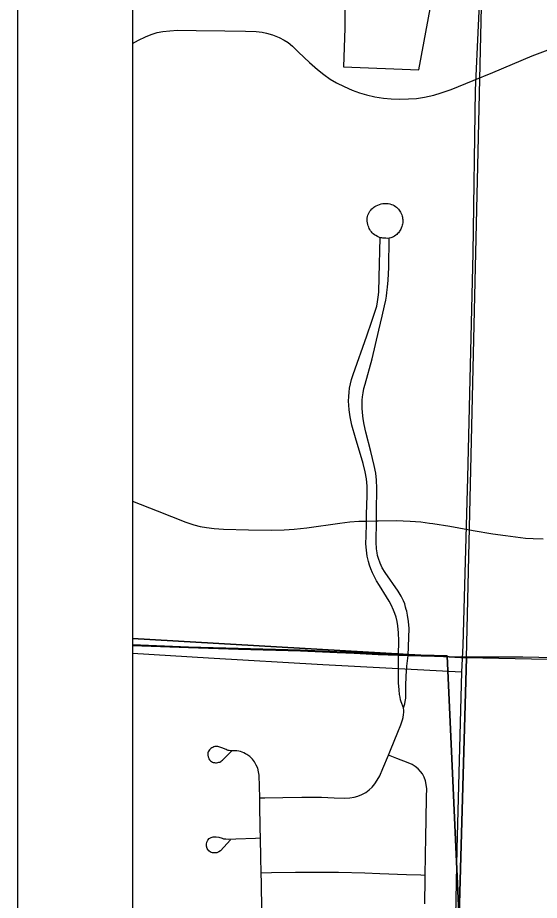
# Model space of a CAD drawing. Extents: x 0 to 34, y 0 to 22.
# Drawn here: x 2 to 2.454, y 14.756 to 15.525 of the extents above; entities that cross this region are included whole.
import ezdxf

# ---------------------------------------------------------------- set-up
doc = ezdxf.new("R2010")
doc.units = 0
for name, color, linetype in [('GM_X_City_Street', 7, 'Continuous'), ('GM_X_Corporation', 7, 'Continuous'), ('GM_X_County_Road', 7, 'Continuous'), ('GM_X_Minor_Lake', 7, 'Continuous'), ('GM_X_Minor_River', 7, 'Continuous'), ('SH_Data', 7, 'Continuous')]:
    doc.layers.add(name, color=color, linetype=linetype)

msp = doc.modelspace()

# ---------------------------------------------------------------- linework, layer by layer
at = {"layer": 'GM_X_City_Street'}
for points in [[(2.1, 15.50248), (2.10517, 15.5054), (2.11126, 15.50837), (2.1164, 15.51037), (2.12168, 15.51195), (2.12647, 15.51292), (2.13258, 15.51362), (2.13935, 15.51394), (2.15548, 15.51376), (2.18038, 15.51353), (2.19839, 15.51325), (2.20766, 15.5128), (2.21314, 15.5122), (2.21672, 15.51147), (2.222, 15.5099), (2.22773, 15.50768), (2.23209, 15.5055), (2.23567, 15.50322), (2.23948, 15.50017), (2.2448, 15.49501), (2.25433, 15.48604), (2.26131, 15.47979), (2.26671, 15.4755), (2.27236, 15.47153), (2.27776, 15.46832), (2.28446, 15.46492), (2.29134, 15.46188), (2.29782, 15.4595), (2.30386, 15.45776), (2.31121, 15.45614), (2.31863, 15.45496), (2.32549, 15.45427), (2.33301, 15.45401), (2.34052, 15.45419), (2.34755, 15.45462), (2.35447, 15.45566), (2.36242, 15.4575), (2.36908, 15.45945), (2.37755, 15.46245), (2.39686, 15.47029), (2.41394, 15.47734), (2.44824, 15.49158), (2.46207, 15.49706)], [(2.32352, 15.3328), (2.32219, 15.33272), (2.32081, 15.33277), (2.31962, 15.33284), (2.31825, 15.33297), (2.31712, 15.33314), (2.31587, 15.33332), (2.31463, 15.33379), (2.31339, 15.33437), (2.31204, 15.33507), (2.31094, 15.33574), (2.30982, 15.33663), (2.30896, 15.33747), (2.30816, 15.33842), (2.30748, 15.33935), (2.30686, 15.34033), (2.3063, 15.34138), (2.30581, 15.34249), (2.30535, 15.34366), (2.30501, 15.34484), (2.30473, 15.34619), (2.30458, 15.34768), (2.30452, 15.34903), (2.30458, 15.35036), (2.30479, 15.35178), (2.30513, 15.35304), (2.30556, 15.35418), (2.30621, 15.35539), (2.3068, 15.35637), (2.30757, 15.35739), (2.30852, 15.35838), (2.30939, 15.35915), (2.31028, 15.35989), (2.31129, 15.36057), (2.31244, 15.36119), (2.31367, 15.36174), (2.31522, 15.36233), (2.31673, 15.36273), (2.31817, 15.36304), (2.31975, 15.3632), (2.32138, 15.36323), (2.3228, 15.3631), (2.32434, 15.36277), (2.32564, 15.36236), (2.32678, 15.36194), (2.32802, 15.36126), (2.32919, 15.36055), (2.33015, 15.35978), (2.33098, 15.35906), (2.33181, 15.3582), (2.33246, 15.35728), (2.33298, 15.35645), (2.3336, 15.35543), (2.33412, 15.35429), (2.33456, 15.35318), (2.33493, 15.3521), (2.33517, 15.35104), (2.33534, 15.35013), (2.33547, 15.34922), (2.33556, 15.34827), (2.33556, 15.34728), (2.33549, 15.34624), (2.33532, 15.34518), (2.33509, 15.34411), (2.33474, 15.343), (2.33419, 15.3417), (2.33377, 15.34081), (2.33324, 15.33986), (2.33274, 15.33906), (2.33222, 15.33829), (2.33165, 15.33758), (2.33105, 15.33688), (2.33028, 15.33607), (2.32946, 15.33537), (2.32843, 15.33464), (2.3275, 15.33408), (2.32661, 15.33362), (2.32592, 15.33333), (2.32505, 15.33313), (2.32352, 15.3328)], [(2.33184, 14.96965), (2.33215, 14.98214), (2.33186, 14.98902), (2.33113, 14.9952), (2.33054, 14.99891), (2.32972, 15.00269), (2.32865, 15.0059), (2.3275, 15.00894), (2.32536, 15.01338), (2.32363, 15.01659), (2.32124, 15.02052), (2.31515, 15.03032), (2.31268, 15.03452), (2.31054, 15.03854), (2.30914, 15.04134), (2.30766, 15.04496), (2.30659, 15.04817), (2.30568, 15.05137), (2.30461, 15.05582), (2.30395, 15.06125), (2.30345, 15.06659), (2.30353, 15.0735), (2.30391, 15.08402), (2.30395, 15.08652), (2.30404, 15.0921), (2.30451, 15.10887), (2.30443, 15.11695), (2.30393, 15.12314), (2.30286, 15.12926), (2.30106, 15.1365), (2.29425, 15.15911), (2.29121, 15.16988), (2.2896, 15.17716), (2.28868, 15.1833), (2.28843, 15.1875), (2.28835, 15.19104), (2.28843, 15.19491), (2.28875, 15.19886), (2.28916, 15.20231), (2.28986, 15.20612), (2.29078, 15.20972), (2.29234, 15.21425), (2.30414, 15.24777), (2.30859, 15.26068), (2.31123, 15.26831), (2.31277, 15.27369), (2.31355, 15.27733), (2.31418, 15.28163), (2.31452, 15.28596), (2.31485, 15.29901), (2.31587, 15.33332)], [(2.34014, 14.9693), (2.34119, 14.99285), (2.34063, 14.99904), (2.33967, 15.00455), (2.3389, 15.00805), (2.33856, 15.00933), (2.338, 15.01143), (2.33717, 15.01438), (2.33611, 15.01702), (2.33404, 15.02103), (2.33157, 15.0253), (2.32014, 15.04158), (2.3176, 15.04584), (2.31576, 15.04978), (2.31431, 15.05389), (2.31355, 15.05633), (2.31305, 15.05871), (2.31256, 15.06217), (2.31231, 15.06801), (2.31256, 15.08676), (2.31267, 15.09473), (2.31287, 15.11524), (2.31259, 15.12207), (2.3119, 15.12824), (2.31065, 15.13496), (2.30767, 15.14702), (2.3033, 15.16387), (2.30174, 15.17053), (2.30096, 15.17544), (2.30048, 15.18101), (2.30025, 15.18481), (2.30008, 15.18875), (2.30016, 15.19172), (2.30041, 15.19476), (2.3009, 15.19813), (2.30172, 15.20183), (2.30279, 15.20579), (2.30888, 15.22791), (2.31461, 15.25274), (2.31742, 15.26487), (2.31945, 15.27382), (2.3206, 15.27892), (2.32126, 15.28229), (2.32167, 15.28566), (2.32216, 15.29011), (2.32265, 15.29644), (2.32324, 15.30724), (2.32352, 15.3328)], [(2.1, 15.10388), (2.1216, 15.09539), (2.14652, 15.08559), (2.15358, 15.08323), (2.15898, 15.0818), (2.16447, 15.08074), (2.17124, 15.0799), (2.1793, 15.07938), (2.20104, 15.07891), (2.22153, 15.07865), (2.23209, 15.07886), (2.24076, 15.07944), (2.25187, 15.08064), (2.28078, 15.08471), (2.28929, 15.08566), (2.29723, 15.08627), (2.30395, 15.08652), (2.31256, 15.08676), (2.31416, 15.08681), (2.32968, 15.08684), (2.34208, 15.08646), (2.35132, 15.0858), (2.35864, 15.08463), (2.36173, 15.08422), (2.37646, 15.08203), (2.39668, 15.07835), (2.41385, 15.07543), (2.42494, 15.07375), (2.44228, 15.07171), (2.44913, 15.07128), (2.45786, 15.07109)], [(2.33617, 14.92379), (2.33406, 14.92899), (2.33356, 14.93088), (2.33309, 14.93303), (2.33271, 14.93545), (2.3323, 14.93935), (2.33191, 14.94549), (2.33186, 14.96196), (2.33184, 14.96965)], [(2.33617, 14.92379), (2.3372, 14.92724), (2.33767, 14.92939), (2.33804, 14.9321), (2.33822, 14.93443), (2.33831, 14.93723), (2.33831, 14.94283), (2.33857, 14.95144), (2.33902, 14.95993), (2.34014, 14.9693)], [(2.21091, 14.84524), (2.21526, 14.84534), (2.23112, 14.84572), (2.24746, 14.84601), (2.26462, 14.84593), (2.27562, 14.84551), (2.28436, 14.84521), (2.28942, 14.84535), (2.29323, 14.8459), (2.29634, 14.84676), (2.29989, 14.84822), (2.30325, 14.85009), (2.30636, 14.85236), (2.30871, 14.85455), (2.3112, 14.85748), (2.31333, 14.86066), (2.31541, 14.86458), (2.31816, 14.8709), (2.32307, 14.88257), (2.32492, 14.88695), (2.33133, 14.9026), (2.33394, 14.90904), (2.33524, 14.91334), (2.33571, 14.91539), (2.33617, 14.918), (2.33636, 14.91977), (2.33636, 14.92137), (2.33617, 14.92379)], [(2.21283, 14.74754), (2.21247, 14.77117), (2.21225, 14.78008), (2.21193, 14.79355), (2.21155, 14.81047), (2.21136, 14.81904), (2.21106, 14.83956), (2.21091, 14.84524), (2.21038, 14.86506), (2.20996, 14.86813), (2.20912, 14.87112), (2.2079, 14.87398), (2.20636, 14.87668), (2.20447, 14.87915), (2.20222, 14.88128), (2.19968, 14.88308), (2.19844, 14.8838), (2.19694, 14.88455), (2.19553, 14.88512), (2.19402, 14.88561), (2.19257, 14.88598), (2.19098, 14.88625), (2.18726, 14.8864), (2.18552, 14.88644), (2.18434, 14.88653), (2.18352, 14.88671), (2.1826, 14.88694), (2.18156, 14.88735), (2.17774, 14.88894), (2.17539, 14.88979), (2.17446, 14.88998), (2.17356, 14.89009), (2.17273, 14.89012), (2.17177, 14.89003), (2.17082, 14.88976), (2.16996, 14.88937), (2.16913, 14.88889), (2.16839, 14.88836), (2.16768, 14.88775), (2.16709, 14.88712), (2.16658, 14.88638), (2.16607, 14.88546), (2.16581, 14.88447), (2.16577, 14.88342), (2.16577, 14.88247), (2.16591, 14.88122), (2.16614, 14.88038), (2.16651, 14.87945), (2.16716, 14.8784), (2.16804, 14.87753), (2.16882, 14.87697), (2.16965, 14.87658), (2.17041, 14.87629), (2.17144, 14.87606), (2.17237, 14.87592), (2.17329, 14.87597), (2.17437, 14.87611), (2.17533, 14.87633), (2.17605, 14.87656), (2.17701, 14.87706), (2.17765, 14.87752), (2.17836, 14.87811), (2.18129, 14.88111), (2.18634, 14.88608)], [(2.35479, 14.75319), (2.35511, 14.77495), (2.35515, 14.77805), (2.35559, 14.81159), (2.3559, 14.82589), (2.35631, 14.8464), (2.35633, 14.8533), (2.35596, 14.85713), (2.35525, 14.86027), (2.35411, 14.8633), (2.35258, 14.86616), (2.35104, 14.86826), (2.34879, 14.87059), (2.34627, 14.87259), (2.34354, 14.8743), (2.3401, 14.87595), (2.33022, 14.87979), (2.32307, 14.88257)], [(2.18534, 14.80879), (2.17666, 14.7993), (2.17512, 14.79823), (2.17338, 14.79758), (2.17152, 14.79735), (2.16966, 14.79753), (2.16791, 14.79817), (2.16643, 14.79929), (2.16565, 14.80025), (2.16508, 14.80135), (2.16456, 14.80316), (2.16446, 14.80503), (2.16482, 14.80685), (2.16566, 14.8085), (2.16696, 14.80984), (2.16856, 14.81081), (2.17032, 14.81142), (2.17287, 14.81153), (2.17526, 14.81104), (2.17807, 14.81015), (2.17944, 14.80979), (2.18143, 14.80954), (2.18368, 14.80942), (2.19003, 14.80972), (2.20718, 14.81031), (2.21155, 14.81047)], [(2.21225, 14.78008), (2.2211, 14.78024), (2.24191, 14.78063), (2.26455, 14.78077), (2.27941, 14.78064), (2.30232, 14.77996), (2.31565, 14.77955), (2.3387, 14.77859), (2.35121, 14.77818), (2.35515, 14.77805)]]:
    msp.add_lwpolyline(points, dxfattribs=at)
at = {"layer": 'GM_X_Corporation'}
for points in [[(2.1, 17.32132), (2.1, 14.1)], [(2.1, 17.32132), (2.1, 14.1)], [(2.1, 17.32132), (2.1, 14.97866), (2.14875, 14.97676), (2.19224, 14.9754), (2.24616, 14.97388), (2.27818, 14.97267), (2.29294, 14.97187), (2.31386, 14.97087), (2.33085, 14.97024), (2.33162, 14.97021), (2.33992, 14.96985), (2.37424, 14.96916), (2.39168, 14.58505)]]:
    msp.add_lwpolyline(points, dxfattribs=at)
for points in [[(2.1, 15.98843), (2.1, 14.98409), (2.39105, 14.96729), (2.41416, 15.97585), (2.21855, 15.98369)], [(2.41416, 15.97585), (3.42156, 15.95047), (3.40873, 14.94631), (2.39105, 14.96729)], [(2.1, 14.98409), (2.1, 14.1), (2.36635, 14.1), (2.39105, 14.96729)], [(2.1, 14.97866), (2.1, 14.1), (2.37414, 14.1), (2.39168, 14.58505), (2.37424, 14.96916), (2.33992, 14.96985), (2.33162, 14.97021), (2.33085, 14.97024), (2.31386, 14.97087), (2.29294, 14.97187), (2.27818, 14.97267), (2.24616, 14.97388), (2.19224, 14.9754), (2.14875, 14.97676)], [(2.36635, 14.1), (3.39599, 14.1), (3.40873, 14.94631), (2.39105, 14.96729)]]:
    msp.add_lwpolyline(points, close=True, dxfattribs=at)
at = {"layer": 'GM_X_County_Road'}
for points in [[(2.1, 14.97811), (2.14897, 14.9762), (2.19246, 14.97484), (2.24639, 14.97332), (2.27841, 14.97211), (2.29317, 14.97131), (2.31408, 14.97032), (2.33108, 14.96968), (2.33184, 14.96965)], [(2.33184, 14.96965), (2.34014, 14.9693), (2.37447, 14.96861), (2.37546, 14.96859)], [(2.37546, 14.96859), (2.39031, 14.96832), (2.43997, 14.96811), (2.45391, 14.96788), (2.49262, 14.96717), (2.49768, 14.96704)]]:
    msp.add_lwpolyline(points, dxfattribs=at)
at = {"layer": 'GM_X_Minor_Lake'}
msp.add_line((2.28495, 15.51591), (2.28376, 15.48213), dxfattribs=at)
msp.add_lwpolyline([(2.28376, 15.48213), (2.34947, 15.47939), (2.36862, 15.58298), (2.35944, 15.60979), (2.35727, 15.61402), (2.35057, 15.61798), (2.33774, 15.61906), (2.29169, 15.62208), (2.28745, 15.61877), (2.28581, 15.61349), (2.28495, 15.51591)], dxfattribs=at)
at = {"layer": 'GM_X_Minor_River'}
for points in [[(2.40645, 15.63105), (2.39856, 15.46186), (2.39664, 15.32025), (2.39187, 15.12402), (2.38796, 14.97828), (2.38663, 14.95477), (2.38252, 14.80106), (2.38007, 14.66895), (2.37356, 14.50998), (2.3683, 14.35555), (2.36438, 14.16309), (2.36316, 14.1)], [(2.38663, 14.95477), (2.26581, 14.96113), (2.16615, 14.96698), (2.1, 14.97113)]]:
    msp.add_lwpolyline(points, dxfattribs=at)
at = {"layer": 'SH_Data'}
for p, q in [((2, 21), (2, 14)), ((2, 21), (2, 14)), ((2.1, 20.9), (2.1, 14.1)), ((2.1, 20.9), (2.1, 14.1))]:
    msp.add_line(p, q, dxfattribs=at)

doc.saveas('drawing.dxf')
